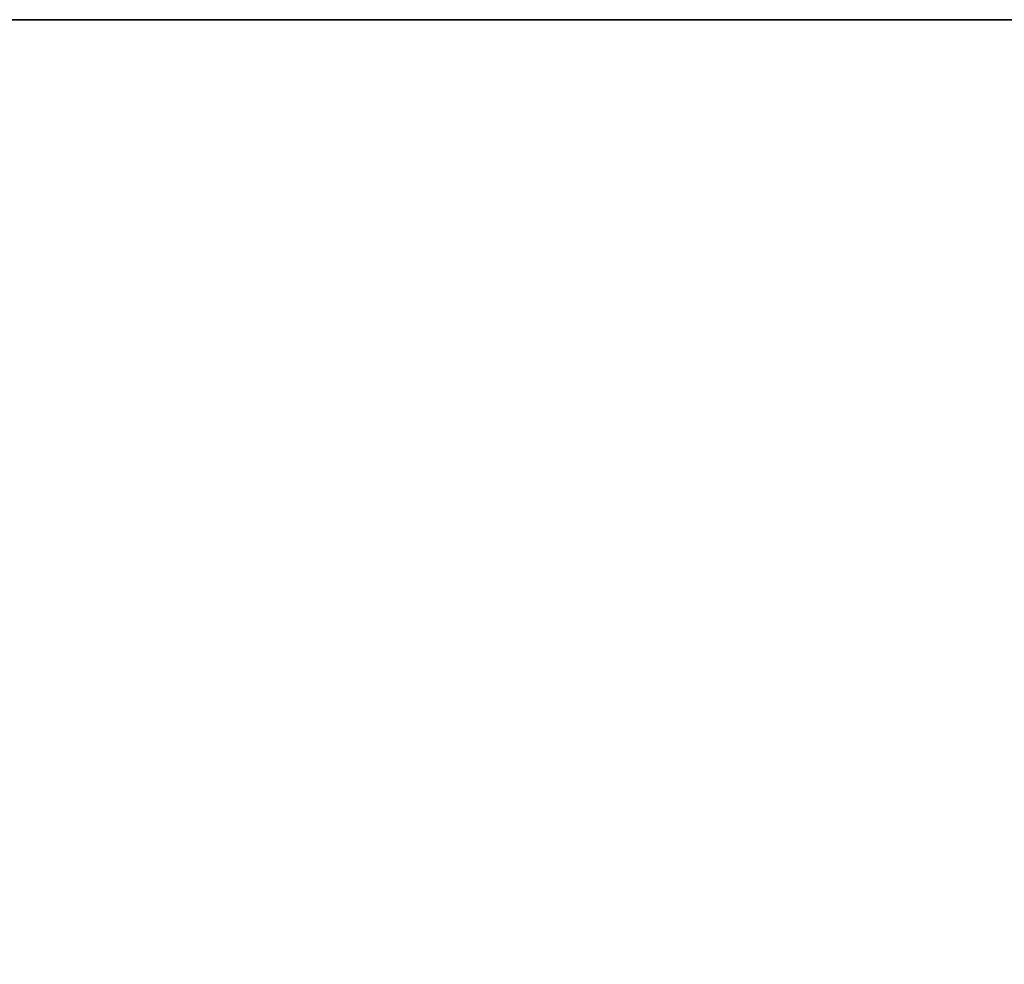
# Model space of a CAD drawing. Header units: centimetres. Extents: x 0.3 to 60.3, y 0 to 8.
# Tile 536 of 656: x 18.3 to 22.4, y 4.1 to 8. Entities that reach past the tile are written whole.
import ezdxf

# ---------------------------------------------------------------- set-up
doc = ezdxf.new("R2010")
doc.units = ezdxf.units.CM
doc.header["$LTSCALE"] = 2.54
doc.layers.get('0').update_dxf_attribs({"true_color": 0xff5454})

# ---------------------------------------------------------------- blocks, each defined once
blk = doc.blocks.new('P__ka _azienkowa Ragio 60 cm.STL')
at = {"color": 0}
for p, q in [((3.3, 8.04, 0.0015), (57.3, 8.04, 0.0015)), ((57.3, 8.04, 0.1515), (3.3, 8.04, 0.1515)), ((57.3, 8.04, 0.1515), (3.3, 8.04, 0.1515)), ((57.3, 8.04, 0.1515), (3.3, 8.04, 0.0015)), ((57.3, 8.04, 0.1515), (3.3, 8.04, 0.0015)), ((3.3, 8.04, 0.0015), (57.3, 8.04, 0.0015))]:
    blk.add_line(p, q, dxfattribs=at)
mesh = blk.add_polyface(dxfattribs=at)
corners = [(57.3, 8.04, 0.0015), (30.3, 0.34, 0.0015), (3.3, 8.04, 0.0015)]
mesh.append_faces([[corners[k] for k in face] for face in [(0, 1, 2)]], dxfattribs={"color": 0})
mesh = blk.add_polyface(dxfattribs=at)
corners = [(30.3, 0.34, 0.0015), (20.7509, 0.34, 0.0015), (3.3, 8.04, 0.0015)]
mesh.append_faces([[corners[k] for k in face] for face in [(0, 1, 2)]], dxfattribs={"color": 0})
mesh = blk.add_polyface(dxfattribs=at)
corners = [(20.7509, 0.34, 0.0015), (11.2018, 0.34, 0.0015), (3.3, 8.04, 0.0015)]
mesh.append_faces([[corners[k] for k in face] for face in [(0, 1, 2)]], dxfattribs={"color": 0})
mesh = blk.add_polyface(dxfattribs=at)
corners = [(30.3, 0.34, 0.1515), (3.3, 8.04, 0.1515), (20.7509, 0.34, 0.1515)]
mesh.append_faces([[corners[k] for k in face] for face in [(0, 1, 2)]], dxfattribs={"color": 0})
mesh = blk.add_polyface(dxfattribs=at)
corners = [(57.3, 8.04, 0.1515), (3.3, 8.04, 0.1515), (30.3, 0.34, 0.1515)]
mesh.append_faces([[corners[k] for k in face] for face in [(0, 1, 2)]], dxfattribs={"color": 0})
mesh = blk.add_polyface(dxfattribs=at)
corners = [(20.7509, 0.34, 0.1515), (3.3, 8.04, 0.1515), (11.2018, 0.34, 0.1515)]
mesh.append_faces([[corners[k] for k in face] for face in [(0, 1, 2)]], dxfattribs={"color": 0})
mesh = blk.add_polyface(dxfattribs=at)
corners = [(57.3, 8.04, 0.1515), (3.3, 8.04, 0.0015), (3.3, 8.04, 0.1515)]
mesh.append_faces([[corners[k] for k in face] for face in [(0, 1, 2)]], dxfattribs={"color": 0})
mesh = blk.add_polyface(dxfattribs=at)
corners = [(57.3, 8.04, 0.1515), (57.3, 8.04, 0.0015), (3.3, 8.04, 0.0015)]
mesh.append_faces([[corners[k] for k in face] for face in [(0, 1, 2)]], dxfattribs={"color": 0})

msp = doc.modelspace()

# ---------------------------------------------------------------- block references
at = {"color": 0}
msp.add_blockref('P__ka _azienkowa Ragio 60 cm.STL', (0, 0), dxfattribs=at)

doc.saveas('drawing.dxf')
